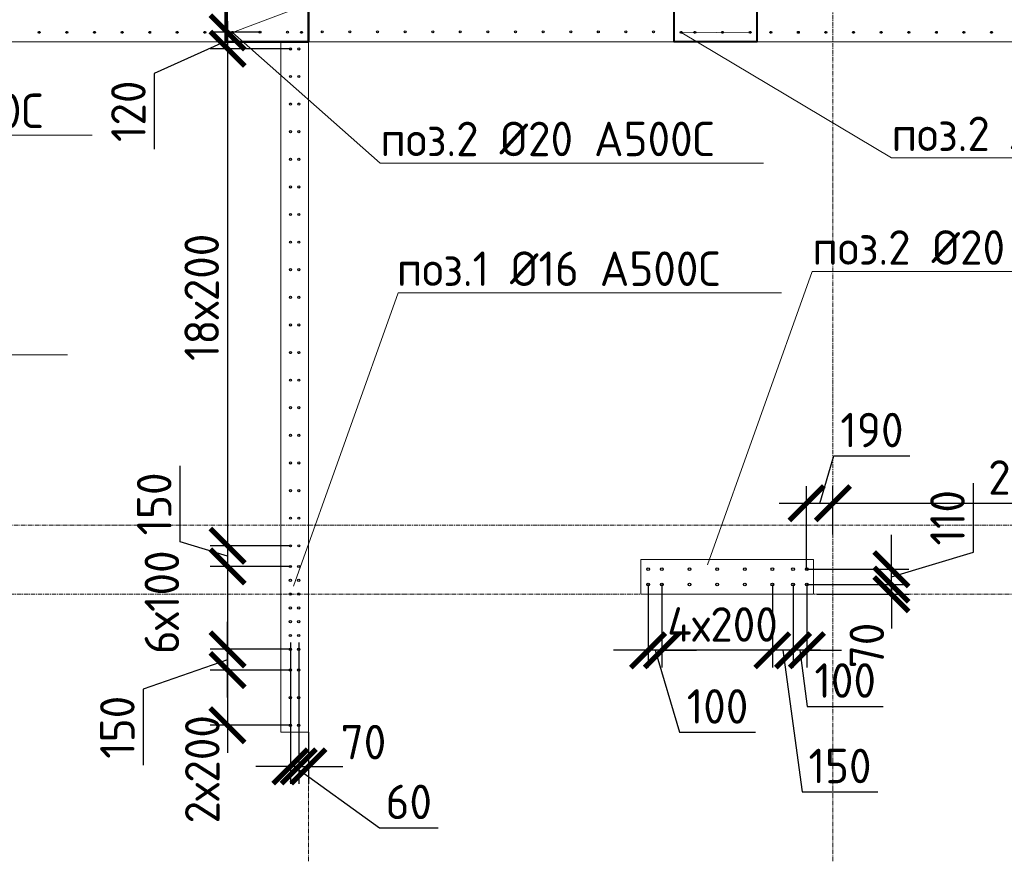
# Model space of a CAD drawing. Header units: millimetres. Extents: x 376598 to 1249954, y -318491 to -22134.
# Tile 433 of 444: x 1230703 to 1237837, y -218972 to -212926. Entities that reach past the tile are written whole.
import ezdxf
from ezdxf import colors
from ezdxf.entities.mleader import LeaderData, LeaderLine
from ezdxf.math import Vec2, Vec3

# ---------------------------------------------------------------- set-up
doc = ezdxf.new("R2010")
doc.units = ezdxf.units.MM
for name, pattern in [('01 Штриховая _4 мм_', [6, 3.5, -2.5]), ('______5', [1100, 800, -100, 100, -100]), ('HIDDEN2', [4.7625, 3.175, -1.5875]), ('осевая', [50.8, 31.75, -6.35, 6.35, -6.35])]:
    doc.linetypes.add(name, pattern=pattern)
for name, color, linetype, lineweight in [('1 Стены', 3, 'Continuous', 30), ('Оси', 40, '______5', 18), ('подоснова', 151, 'Continuous', 5), ('РАЗМЕРЫ', 1, 'Continuous', 9), ('СТЕНЫ', 3, 'Continuous', 30)]:
    doc.layers.add(name, color=color, linetype=linetype, lineweight=lineweight)
doc.styles.add('GOST-2.304_Type-B', font='GOST_Common.ttf')
doc.dimstyles.new('СПДС', dxfattribs={"dimscale": 100, "dimtxt": 2.5, "dimasz": 2.5, "dimexe": 1.25, "dimexo": 0, "dimtad": 1, "dimdec": 0, "dimtxsty": 'GOST-2.304_Type-B', "dimblk": 'ARCHTICK', "dimcen": 2.5, "dimdle": 2, "dimadec": 0, "dimazin": 2, "dimtfac": 0.75, "dimtdec": 0, "dimtmove": 1, "dimatfit": 3, "dimfxl": 1, "dimtolj": 1, "dimarcsym": 1})

# ---------------------------------------------------------------- blocks, each defined once
blk = doc.blocks.new('оси 2.2-2.3')
at = {"layer": 'Оси', "color": 16, "linetype": 'осевая', "lineweight": 0, "transparency": 33554687}
for p, q in [((511254.9, -104267.9), (511254.9, -134893.5)), ((515054.9, -104267.9), (515054.9, -134893.5)), ((468076.3, -106495.4), (524372.9, -106495.4)), ((468076.3, -109995.4), (524372.9, -109995.4)), ((468653.8, -110495.4), (523696.4, -110495.4))]:
    blk.add_line(p, q, dxfattribs=at)
blk = doc.blocks.new('стены тп')
at = {"layer": '1 Стены', "color": 252, "linetype": 'HIDDEN2', "lineweight": 0, "true_color": 0x939598}
for p, q in [((889590.4, -187525.6), (899190.4, -187525.6)), ((899190.4, -187525.6), (899190.4, -188275.6)), ((899190.7, -187525.6), (899190.7, -192525.6)), ((899390.6, -187525.6), (904964.2, -187525.6)), ((899390.6, -188275.6), (899390.6, -187525.6)), ((899390.6, -192525.6), (899390.6, -187525.6)), ((902050.4, -191275.6), (901800.4, -191275.6)), ((901800.4, -191275.6), (901800.4, -191525.6)), ((902050.6, -191275.6), (902050.4, -191275.6)), ((902170.4, -191275.6), (902050.6, -191275.6)), ((903050.6, -191275.6), (902170.4, -191275.6)), ((903050.6, -191395.6), (903050.6, -191275.6)), ((903050.6, -191525.6), (903050.6, -191395.6)), ((901800.4, -191525.6), (902050.6, -191525.6)), ((902050.6, -191525.6), (902170.6, -191525.6)), ((902170.6, -191525.6), (903050.6, -191525.6)), ((899190.7, -192525.6), (899390.3, -192525.6))]:
    blk.add_line(p, q, dxfattribs=at)
blk = doc.blocks.new('_ArchTick')
at = {"color": 0, "linetype": 'ByBlock', "const_width": 0.15}
blk.add_lwpolyline([(-0.5, -0.5), (0.5, 0.5)], dxfattribs=at)
blk = doc.blocks.new('*D3015')
at = {"layer": 'DEFPOINTS', "color": 0, "lineweight": 0, "transparency": 16777216}
for p in [(1232664.8, -217437.2), (1232725.2, -217437.2), (1232664.8, -218336.3)]:
    blk.add_point(p, dxfattribs=at)
at = {"layer": 'РАЗМЕРЫ', "color": 0, "lineweight": -2, "transparency": 16777216}
for p, q in [((1232664.8, -217437.2), (1232664.8, -218461.3)), ((1232725.2, -217437.2), (1232725.2, -218461.3)), ((1232664.8, -218336.3), (1232414.8, -218336.3)), ((1232725.2, -218336.3), (1232664.8, -218336.3)), ((1232725.2, -218336.3), (1232664.8, -218336.3)), ((1232695, -218336.3), (1233309.9, -218780)), ((1232725.2, -218336.3), (1232975.2, -218336.3)), ((1233309.9, -218780), (1233734.9, -218780))]:
    blk.add_line(p, q, dxfattribs=at)
at = {"layer": 'РАЗМЕРЫ', "color": 0, "lineweight": -2, "transparency": 16777216, "xscale": 250, "yscale": 250, "zscale": 250}
blk.add_blockref('_ArchTick', (1232664.8, -218336.3), dxfattribs=at)
at = {"layer": 'РАЗМЕРЫ', "color": 0, "lineweight": -2, "transparency": 16777216, "xscale": 250, "yscale": 250, "zscale": 250, "rotation": 180}
blk.add_blockref('_ArchTick', (1232725.2, -218336.3), dxfattribs=at)
at = {"layer": 'РАЗМЕРЫ', "color": 0, "lineweight": 0, "transparency": 16777216, "insert": (1233522.4, -218592.5), "char_height": 250, "attachment_point": 5, "style": 'GOST-2.304_Type-B'}
blk.add_mtext('\\A1;60', dxfattribs=at)
blk = doc.blocks.new('_None')
blk = doc.blocks.new('*D3202')
at = {"layer": 'DEFPOINTS', "color": 0, "lineweight": 0, "transparency": 16777216}
for p in [(1236595.1, -216429.8), (1236595.1, -216587.2), (1239520.4, -216907.2)]:
    blk.add_point(p, dxfattribs=at)
at = {"layer": 'РАЗМЕРЫ', "color": 0, "lineweight": -2, "transparency": 16777216}
for p, q in [((1236595.1, -216587.2), (1236595.1, -216304.8)), ((1239520.4, -216907.2), (1239520.4, -216304.8)), ((1239720.4, -216429.8), (1236395.1, -216429.8))]:
    blk.add_line(p, q, dxfattribs=at)
at = {"layer": 'РАЗМЕРЫ', "color": 0, "lineweight": -2, "transparency": 16777216, "xscale": 250, "yscale": 250, "zscale": 250, "rotation": 180}
blk.add_blockref('_ArchTick', (1236595.1, -216429.8), dxfattribs=at)
at = {"layer": 'РАЗМЕРЫ', "color": 0, "lineweight": -2, "transparency": 16777216, "xscale": 250, "yscale": 250, "zscale": 250}
blk.add_blockref('_ArchTick', (1239520.4, -216429.8), dxfattribs=at)
at = {"layer": 'РАЗМЕРЫ', "color": 0, "lineweight": 0, "transparency": 16777216, "insert": (1238057.7, -216242.3), "char_height": 250, "attachment_point": 5, "style": 'GOST-2.304_Type-B'}
blk.add_mtext('\\A1;2925', dxfattribs=at)
blk = doc.blocks.new('*D3207')
at = {"layer": 'DEFPOINTS', "color": 0, "lineweight": 0, "transparency": 16777216}
for p in [(1236306.5, -217017.2), (1236406.5, -217017.2), (1236306.5, -217494.5)]:
    blk.add_point(p, dxfattribs=at)
at = {"layer": 'РАЗМЕРЫ', "color": 0, "lineweight": -2, "transparency": 16777216}
for p, q in [((1236306.5, -217017.2), (1236306.5, -217619.5)), ((1236406.5, -217017.2), (1236406.5, -217619.5)), ((1236306.5, -217494.5), (1236056.5, -217494.5)), ((1236406.5, -217494.5), (1236306.5, -217494.5)), ((1236406.5, -217494.5), (1236306.5, -217494.5)), ((1236356.5, -217494.5), (1236409.6, -217900.7)), ((1236406.5, -217494.5), (1236656.5, -217494.5)), ((1236409.6, -217900.7), (1236959.6, -217900.7))]:
    blk.add_line(p, q, dxfattribs=at)
at = {"layer": 'РАЗМЕРЫ', "color": 0, "lineweight": -2, "transparency": 16777216, "xscale": 250, "yscale": 250, "zscale": 250}
blk.add_blockref('_ArchTick', (1236306.5, -217494.5), dxfattribs=at)
at = {"layer": 'РАЗМЕРЫ', "color": 0, "lineweight": -2, "transparency": 16777216, "xscale": 250, "yscale": 250, "zscale": 250, "rotation": 180}
blk.add_blockref('_ArchTick', (1236406.5, -217494.5), dxfattribs=at)
at = {"layer": 'РАЗМЕРЫ', "color": 0, "lineweight": 0, "transparency": 16777216, "insert": (1236684.6, -217713.2), "char_height": 250, "attachment_point": 5, "style": 'GOST-2.304_Type-B'}
blk.add_mtext('\\A1;100', dxfattribs=at)
blk = doc.blocks.new('*D3208')
at = {"layer": 'DEFPOINTS', "color": 0, "lineweight": 0, "transparency": 16777216}
for p in [(1236156.5, -217017.2), (1236306.5, -217017.2), (1236156.5, -217494.5)]:
    blk.add_point(p, dxfattribs=at)
at = {"layer": 'РАЗМЕРЫ', "color": 0, "lineweight": -2, "transparency": 16777216}
for p, q in [((1236156.5, -217017.2), (1236156.5, -217619.5)), ((1236306.5, -217017.2), (1236306.5, -217619.5)), ((1236506.5, -217494.5), (1235956.5, -217494.5)), ((1236231.5, -217494.5), (1236372, -218519.8)), ((1236372, -218519.8), (1236922, -218519.8))]:
    blk.add_line(p, q, dxfattribs=at)
at = {"layer": 'РАЗМЕРЫ', "color": 0, "lineweight": -2, "transparency": 16777216, "xscale": 250, "yscale": 250, "zscale": 250, "rotation": 180}
blk.add_blockref('_ArchTick', (1236156.5, -217494.5), dxfattribs=at)
at = {"layer": 'РАЗМЕРЫ', "color": 0, "lineweight": -2, "transparency": 16777216, "xscale": 250, "yscale": 250, "zscale": 250}
blk.add_blockref('_ArchTick', (1236306.5, -217494.5), dxfattribs=at)
at = {"layer": 'РАЗМЕРЫ', "color": 0, "lineweight": 0, "transparency": 16777216, "insert": (1236647, -218332.3), "char_height": 250, "attachment_point": 5, "style": 'GOST-2.304_Type-B'}
blk.add_mtext('\\A1;150', dxfattribs=at)
blk = doc.blocks.new('*D3209')
at = {"layer": 'DEFPOINTS', "color": 0, "lineweight": 0, "transparency": 16777216}
for p in [(1235356.5, -217017.2), (1236156.5, -217017.2), (1235356.5, -217494.5)]:
    blk.add_point(p, dxfattribs=at)
at = {"layer": 'РАЗМЕРЫ', "color": 0, "lineweight": -2, "transparency": 16777216}
for p, q in [((1235356.5, -217017.2), (1235356.5, -217619.5)), ((1236156.5, -217017.2), (1236156.5, -217619.5)), ((1236356.5, -217494.5), (1235156.5, -217494.5))]:
    blk.add_line(p, q, dxfattribs=at)
at = {"layer": 'РАЗМЕРЫ', "color": 0, "lineweight": -2, "transparency": 16777216, "xscale": 250, "yscale": 250, "zscale": 250, "rotation": 180}
blk.add_blockref('_ArchTick', (1235356.5, -217494.5), dxfattribs=at)
at = {"layer": 'РАЗМЕРЫ', "color": 0, "lineweight": -2, "transparency": 16777216, "xscale": 250, "yscale": 250, "zscale": 250}
blk.add_blockref('_ArchTick', (1236156.5, -217494.5), dxfattribs=at)
at = {"layer": 'РАЗМЕРЫ', "color": 0, "lineweight": 0, "transparency": 16777216, "insert": (1235795.5, -217307), "char_height": 250, "attachment_point": 5, "style": 'GOST-2.304_Type-B'}
blk.add_mtext('\\A1;4х200', dxfattribs=at)
blk = doc.blocks.new('*D3210')
at = {"layer": 'DEFPOINTS', "color": 0, "lineweight": 0, "transparency": 16777216}
for p in [(1235256.5, -217017.2), (1235356.5, -217017.2), (1235256.5, -217494.5)]:
    blk.add_point(p, dxfattribs=at)
at = {"layer": 'РАЗМЕРЫ', "color": 0, "lineweight": -2, "transparency": 16777216}
for p, q in [((1235256.5, -217017.2), (1235256.5, -217619.5)), ((1235356.5, -217017.2), (1235356.5, -217619.5)), ((1235256.5, -217494.5), (1235006.5, -217494.5)), ((1235356.5, -217494.5), (1235256.5, -217494.5)), ((1235356.5, -217494.5), (1235256.5, -217494.5)), ((1235306.5, -217494.5), (1235484.6, -218088.2)), ((1235356.5, -217494.5), (1235606.5, -217494.5)), ((1235484.6, -218088.2), (1236034.6, -218088.2))]:
    blk.add_line(p, q, dxfattribs=at)
at = {"layer": 'РАЗМЕРЫ', "color": 0, "lineweight": -2, "transparency": 16777216, "xscale": 250, "yscale": 250, "zscale": 250}
blk.add_blockref('_ArchTick', (1235256.5, -217494.5), dxfattribs=at)
at = {"layer": 'РАЗМЕРЫ', "color": 0, "lineweight": -2, "transparency": 16777216, "xscale": 250, "yscale": 250, "zscale": 250, "rotation": 180}
blk.add_blockref('_ArchTick', (1235356.5, -217494.5), dxfattribs=at)
at = {"layer": 'РАЗМЕРЫ', "color": 0, "lineweight": 0, "transparency": 16777216, "insert": (1235759.6, -217900.7), "char_height": 250, "attachment_point": 5, "style": 'GOST-2.304_Type-B'}
blk.add_mtext('\\A1;100', dxfattribs=at)
blk = doc.blocks.new('*D3211')
at = {"layer": 'DEFPOINTS', "color": 0, "lineweight": 0, "transparency": 16777216}
for p in [(1236404.8, -216429.8), (1236595.1, -216654.4), (1236404.8, -216906.8, -720)]:
    blk.add_point(p, dxfattribs=at)
at = {"layer": 'РАЗМЕРЫ', "color": 0, "lineweight": -2, "transparency": 16777216}
for p, q in [((1236499.9, -216429.8), (1236603.1, -216086.1)), ((1236603.1, -216086.1), (1237153.1, -216086.1)), ((1236404.8, -216906.8), (1236404.8, -216304.8)), ((1236595.1, -216654.4), (1236595.1, -216304.8)), ((1236795.1, -216429.8), (1236204.8, -216429.8))]:
    blk.add_line(p, q, dxfattribs=at)
at = {"layer": 'РАЗМЕРЫ', "color": 0, "lineweight": -2, "transparency": 16777216, "xscale": 250, "yscale": 250, "zscale": 250, "rotation": 180}
blk.add_blockref('_ArchTick', (1236404.8, -216429.8), dxfattribs=at)
at = {"layer": 'РАЗМЕРЫ', "color": 0, "lineweight": -2, "transparency": 16777216, "xscale": 250, "yscale": 250, "zscale": 250}
blk.add_blockref('_ArchTick', (1236595.1, -216429.8), dxfattribs=at)
at = {"layer": 'РАЗМЕРЫ', "color": 0, "lineweight": 0, "transparency": 16777216, "insert": (1236878.1, -215898.6), "char_height": 250, "attachment_point": 5, "style": 'GOST-2.304_Type-B'}
blk.add_mtext('\\A1;190', dxfattribs=at)
blk = doc.blocks.new('*D3489')
at = {"layer": 'DEFPOINTS', "color": 0, "lineweight": 0, "transparency": 16777216}
for p in [(1232664.9, -216737.2, -360), (1232208.9, -216887.2), (1232664.5, -216887.2, -360)]:
    blk.add_point(p, dxfattribs=at)
at = {"layer": 'РАЗМЕРЫ', "color": 0, "lineweight": -2, "transparency": 16777216}
for p, q in [((1231865.1, -216709), (1231865.1, -216159)), ((1232208.9, -216537.2), (1232208.9, -217087.2)), ((1232208.9, -216812.2), (1231865.1, -216709)), ((1232664.9, -216737.2), (1232083.9, -216737.2)), ((1232664.5, -216887.2), (1232083.9, -216887.2))]:
    blk.add_line(p, q, dxfattribs=at)
at = {"layer": 'РАЗМЕРЫ', "color": 0, "lineweight": -2, "transparency": 16777216, "xscale": 250, "yscale": 250, "zscale": 250}
for p, rotation in [((1232208.9, -216737.2), 90), ((1232208.9, -216887.2), 270)]:
    blk.add_blockref('_ArchTick', p, dxfattribs=dict(at, rotation=rotation))
at = {"layer": 'РАЗМЕРЫ', "color": 0, "lineweight": 0, "transparency": 16777216, "insert": (1231677.6, -216434), "char_height": 250, "attachment_point": 5, "rotation": 90, "style": 'GOST-2.304_Type-B'}
blk.add_mtext('\\A1;150', dxfattribs=at)
blk = doc.blocks.new('*D3490')
at = {"layer": 'DEFPOINTS', "color": 0, "lineweight": 0, "transparency": 16777216}
for p in [(1232664.5, -216887.2, -360), (1232208.9, -217487.2), (1232664.5, -217487.2, -360)]:
    blk.add_point(p, dxfattribs=at)
at = {"layer": 'РАЗМЕРЫ', "color": 0, "lineweight": -2, "transparency": 16777216}
for p, q in [((1232208.9, -216687.2), (1232208.9, -217687.2)), ((1232664.5, -216887.2), (1232083.9, -216887.2)), ((1232664.5, -217487.2), (1232083.9, -217487.2))]:
    blk.add_line(p, q, dxfattribs=at)
at = {"layer": 'РАЗМЕРЫ', "color": 0, "lineweight": -2, "transparency": 16777216, "xscale": 250, "yscale": 250, "zscale": 250}
for p, rotation in [((1232208.9, -216887.2), 90), ((1232208.9, -217487.2), 270)]:
    blk.add_blockref('_ArchTick', p, dxfattribs=dict(at, rotation=rotation))
at = {"layer": 'РАЗМЕРЫ', "color": 0, "lineweight": 0, "transparency": 16777216, "insert": (1231733.2, -217146.4), "char_height": 250, "attachment_point": 5, "rotation": 90, "style": 'GOST-2.304_Type-B'}
blk.add_mtext('\\A1;6х100', dxfattribs=at)
blk = doc.blocks.new('*D3491')
at = {"layer": 'DEFPOINTS', "color": 0, "lineweight": 0, "transparency": 16777216}
for p in [(1232664.5, -217637.2, -360), (1232208.9, -218037.2), (1232664.5, -218037.2, -360)]:
    blk.add_point(p, dxfattribs=at)
at = {"layer": 'РАЗМЕРЫ', "color": 0, "lineweight": -2, "transparency": 16777216}
for p, q in [((1232208.9, -217437.2), (1232208.9, -218237.2)), ((1232664.5, -217637.2), (1232083.9, -217637.2)), ((1232664.5, -218037.2), (1232083.9, -218037.2))]:
    blk.add_line(p, q, dxfattribs=at)
at = {"layer": 'РАЗМЕРЫ', "color": 0, "lineweight": -2, "transparency": 16777216, "xscale": 250, "yscale": 250, "zscale": 250}
for p, rotation in [((1232208.9, -217637.2), 90), ((1232208.9, -218037.2), 270)]:
    blk.add_blockref('_ArchTick', p, dxfattribs=dict(at, rotation=rotation))
at = {"layer": 'РАЗМЕРЫ', "color": 0, "lineweight": 0, "transparency": 16777216, "insert": (1232026.2, -218356.5), "char_height": 250, "attachment_point": 5, "rotation": 90, "style": 'GOST-2.304_Type-B'}
blk.add_mtext('\\A1;2х200', dxfattribs=at)
blk = doc.blocks.new('*D3222')
at = {"layer": 'DEFPOINTS', "color": 0, "lineweight": 0, "transparency": 16777216}
for p in [(1232664.9, -213137.2, -360), (1232209.3, -216737.2), (1232665.3, -216737.2, -360)]:
    blk.add_point(p, dxfattribs=at)
at = {"layer": 'РАЗМЕРЫ', "color": 0, "lineweight": -2, "transparency": 16777216}
for p, q in [((1232209.3, -212937.2), (1232209.3, -216937.2)), ((1232664.9, -213137.2), (1232084.3, -213137.2)), ((1232665.3, -216737.2), (1232084.3, -216737.2))]:
    blk.add_line(p, q, dxfattribs=at)
at = {"layer": 'РАЗМЕРЫ', "color": 0, "lineweight": -2, "transparency": 16777216, "xscale": 250, "yscale": 250, "zscale": 250}
for p, rotation in [((1232209.3, -213137.2), 90), ((1232209.3, -216737.2), 270)]:
    blk.add_blockref('_ArchTick', p, dxfattribs=dict(at, rotation=rotation))
at = {"layer": 'РАЗМЕРЫ', "color": 0, "lineweight": 0, "transparency": 16777216, "insert": (1232021.8, -214937.2), "char_height": 250, "attachment_point": 5, "rotation": 90, "style": 'GOST-2.304_Type-B'}
blk.add_mtext('\\A1;18х200', dxfattribs=at)
blk = doc.blocks.new('*D3518')
at = {"layer": 'DEFPOINTS', "color": 0, "lineweight": 0, "transparency": 16777216}
for p in [(1232725.2, -217437.2, -360), (1232795, -218087.2), (1232795, -218336.3)]:
    blk.add_point(p, dxfattribs=at)
at = {"layer": 'РАЗМЕРЫ', "color": 0, "lineweight": -2, "transparency": 16777216}
for p, q in [((1232725.2, -217437.2), (1232725.2, -218461.3)), ((1232795, -218087.2), (1232795, -218461.3)), ((1232725.2, -218336.3), (1232475.2, -218336.3)), ((1232725.2, -218336.3), (1232795, -218336.3)), ((1232795, -218336.3), (1233045, -218336.3))]:
    blk.add_line(p, q, dxfattribs=at)
at = {"layer": 'РАЗМЕРЫ', "color": 0, "lineweight": -2, "transparency": 16777216, "xscale": 250, "yscale": 250, "zscale": 250}
blk.add_blockref('_ArchTick', (1232725.2, -218336.3), dxfattribs=at)
at = {"layer": 'РАЗМЕРЫ', "color": 0, "lineweight": -2, "transparency": 16777216, "xscale": 250, "yscale": 250, "zscale": 250, "rotation": 180}
blk.add_blockref('_ArchTick', (1232795, -218336.3), dxfattribs=at)
at = {"layer": 'РАЗМЕРЫ', "color": 0, "lineweight": 0, "transparency": 16777216, "insert": (1233193.9, -218159.3), "char_height": 250, "attachment_point": 5, "style": 'GOST-2.304_Type-B'}
blk.add_mtext('\\A1;70', dxfattribs=at)
blk = doc.blocks.new('*D3519')
at = {"layer": 'DEFPOINTS', "color": 0, "lineweight": 0, "transparency": 16777216}
for p in [(1232208.9, -217487.2), (1232508.4, -217487.2), (1232664.5, -217637.2, -360)]:
    blk.add_point(p, dxfattribs=at)
at = {"layer": 'РАЗМЕРЫ', "color": 0, "lineweight": -2, "transparency": 16777216}
for p, q in [((1232208.9, -217837.2), (1232208.9, -217287.2)), ((1232508.4, -217487.2), (1232083.9, -217487.2)), ((1232208.9, -217562.2), (1231598.2, -217777.1)), ((1232664.5, -217637.2), (1232083.9, -217637.2)), ((1231598.2, -217777.1), (1231598.2, -218327.1))]:
    blk.add_line(p, q, dxfattribs=at)
at = {"layer": 'РАЗМЕРЫ', "color": 0, "lineweight": -2, "transparency": 16777216, "xscale": 250, "yscale": 250, "zscale": 250}
for p, rotation in [((1232208.9, -217487.2), 90), ((1232208.9, -217637.2), 270)]:
    blk.add_blockref('_ArchTick', p, dxfattribs=dict(at, rotation=rotation))
at = {"layer": 'РАЗМЕРЫ', "color": 0, "lineweight": 0, "transparency": 16777216, "insert": (1231410.7, -218052.1), "char_height": 250, "attachment_point": 5, "rotation": 90, "style": 'GOST-2.304_Type-B'}
blk.add_mtext('\\A1;150', dxfattribs=at)
blk = doc.blocks.new('*D3501')
at = {"layer": 'DEFPOINTS', "color": 0, "lineweight": 0, "transparency": 16777216}
for p in [(1232209.3, -213016.9), (1232444.3, -213016.9), (1232664.9, -213137.2, -360)]:
    blk.add_point(p, dxfattribs=at)
at = {"layer": 'РАЗМЕРЫ', "color": 0, "lineweight": -2, "transparency": 16777216}
for p, q in [((1232209.3, -213016.9), (1232209.3, -212766.9)), ((1232444.3, -213016.9), (1232084.3, -213016.9)), ((1232209.3, -213137.2), (1232209.3, -213016.9)), ((1232209.3, -213137.2), (1232209.3, -213016.9)), ((1232209.3, -213077), (1231678.1, -213314.3)), ((1232664.9, -213137.2), (1232084.3, -213137.2)), ((1232209.3, -213137.2), (1232209.3, -213387.2)), ((1231678.1, -213314.3), (1231678.1, -213864.3))]:
    blk.add_line(p, q, dxfattribs=at)
at = {"layer": 'РАЗМЕРЫ', "color": 0, "lineweight": -2, "transparency": 16777216, "xscale": 250, "yscale": 250, "zscale": 250}
for p, rotation in [((1232209.3, -213016.9), 270), ((1232209.3, -213137.2), 90)]:
    blk.add_blockref('_ArchTick', p, dxfattribs=dict(at, rotation=rotation))
at = {"layer": 'РАЗМЕРЫ', "color": 0, "lineweight": 0, "transparency": 16777216, "insert": (1231490.6, -213589.3), "char_height": 250, "attachment_point": 5, "rotation": 90, "style": 'GOST-2.304_Type-B'}
blk.add_mtext('\\A1;120', dxfattribs=at)
blk = doc.blocks.new('стены  тп')
at = {"layer": 'СТЕНЫ', "color": 251, "linetype": '01 Штриховая _4 мм_', "lineweight": 0, "true_color": 0x636466}
for p, q in [((569712.1, -316625.7, 3100), (579312.1, -316625.7, 3100)), ((579312.1, -316625.7, 3100), (579312.1, -317375.7, 3100)), ((579312.5, -316625.7, 3100), (579312.5, -321625.7, 3100)), ((579512.3, -316625.7, 3100), (585085.9, -316625.7, 3100)), ((579512.3, -317375.7, 3100), (579512.3, -316625.7, 3100)), ((579512.3, -321625.7, 3100), (579512.3, -316625.7, 3100)), ((582172.1, -320375.7, 3100), (581922.1, -320375.7, 3100)), ((581922.1, -320375.7, 3100), (581922.1, -320625.7, 3100)), ((582172.3, -320375.7, 3100), (582172.1, -320375.7, 3100)), ((582292.1, -320375.7, 3100), (582172.3, -320375.7, 3100)), ((583172.3, -320375.7, 3100), (582292.1, -320375.7, 3100)), ((583172.3, -320495.7, 3100), (583172.3, -320375.7, 3100)), ((583172.3, -320625.7, 3100), (583172.3, -320495.7, 3100)), ((581922.1, -320625.7, 3100), (582172.3, -320625.7, 3100)), ((582172.3, -320625.7, 3100), (582292.3, -320625.7, 3100)), ((582292.3, -320625.7, 3100), (583172.3, -320625.7, 3100)), ((579312.5, -321625.7, 3100), (579512, -321625.7, 3100))]:
    blk.add_line(p, q, dxfattribs=at)
at = {"layer": 'СТЕНЫ', "color": 251, "linetype": '01 Штриховая _4 мм_', "lineweight": 0, "true_color": 0x636466, "transparency": 33554687}
for p, q in [((579312.3, -320375.7, 3100), (579312.3, -321625.7, 3100)), ((579512.3, -321625.7, 3100), (579512.3, -320375.7, 3100)), ((579312.3, -321625.7, 3100), (579512.3, -321625.7, 3100)), ((579512.3, -321625.7, 3100), (579312.3, -321625.7, 3100))]:
    blk.add_line(p, q, dxfattribs=at)
blk = doc.blocks.new('*D3232')
at = {"layer": 'DEFPOINTS', "color": 0, "lineweight": 0, "transparency": 16777216}
for p in [(1236406.5, -217017.2), (1237019.3, -217017.2), (1236481.6, -217087.2)]:
    blk.add_point(p, dxfattribs=at)
at = {"layer": 'РАЗМЕРЫ', "color": 0, "lineweight": -2, "transparency": 16777216}
for p, q in [((1237019.3, -217017.2), (1237019.3, -216767.2)), ((1236406.5, -217017.2), (1237144.3, -217017.2)), ((1237019.3, -217087.2), (1237019.3, -217017.2)), ((1236481.6, -217087.2), (1237144.3, -217087.2)), ((1237019.3, -217087.2), (1237019.3, -217337.2))]:
    blk.add_line(p, q, dxfattribs=at)
at = {"layer": 'РАЗМЕРЫ', "color": 0, "lineweight": -2, "transparency": 16777216, "xscale": 250, "yscale": 250, "zscale": 250}
for p, rotation in [((1237019.3, -217017.2), 270), ((1237019.3, -217087.2), 90)]:
    blk.add_blockref('_ArchTick', p, dxfattribs=dict(at, rotation=rotation))
at = {"layer": 'РАЗМЕРЫ', "color": 0, "lineweight": 0, "transparency": 16777216, "insert": (1236841, -217459.2), "char_height": 250, "attachment_point": 5, "rotation": 90, "style": 'GOST-2.304_Type-B'}
blk.add_mtext('\\A1;70', dxfattribs=at)
blk = doc.blocks.new('*D3233')
at = {"layer": 'DEFPOINTS', "color": 0, "lineweight": 0, "transparency": 16777216}
for p in [(1236406.5, -216907.2), (1237019.3, -216907.2), (1236406.5, -217017.2)]:
    blk.add_point(p, dxfattribs=at)
at = {"layer": 'РАЗМЕРЫ', "color": 0, "lineweight": -2, "transparency": 16777216}
for p, q in [((1237613, -216784), (1237613, -216284)), ((1237019.3, -216907.2), (1237019.3, -216657.2)), ((1237019.3, -216962.2), (1237613, -216784)), ((1236406.5, -216907.2), (1237144.3, -216907.2)), ((1237019.3, -217017.2), (1237019.3, -216907.2)), ((1237019.3, -217017.2), (1237019.3, -216907.2)), ((1236406.5, -217017.2), (1237144.3, -217017.2)), ((1237019.3, -217017.2), (1237019.3, -217267.2))]:
    blk.add_line(p, q, dxfattribs=at)
at = {"layer": 'РАЗМЕРЫ', "color": 0, "lineweight": -2, "transparency": 16777216, "xscale": 250, "yscale": 250, "zscale": 250}
for p, rotation in [((1237019.3, -216907.2), 270), ((1237019.3, -217017.2), 90)]:
    blk.add_blockref('_ArchTick', p, dxfattribs=dict(at, rotation=rotation))
at = {"layer": 'РАЗМЕРЫ', "color": 0, "lineweight": 0, "transparency": 16777216, "insert": (1237425.5, -216534), "char_height": 250, "attachment_point": 5, "rotation": 90, "style": 'GOST-2.304_Type-B'}
blk.add_mtext('\\A1;110', dxfattribs=at)

msp = doc.modelspace()

# ---------------------------------------------------------------- linework, layer by layer
at = {"color": 1, "lineweight": 50}
msp.add_lwpolyline([(1232194.8, -212837.2), (1232794.8, -212837.2), (1232794.8, -213087.2), (1232194.8, -213087.2)], close=True, dxfattribs=at)
at = {"color": 1, "lineweight": 40}
msp.add_lwpolyline([(1235444.8, -212837.2), (1236044.8, -212837.2), (1236044.8, -213087.2), (1235444.8, -213087.2)], close=True, dxfattribs=at)
at = {"layer": 'РАЗМЕРЫ', "color": 8, "linetype": 'Continuous', "lineweight": 30}
for centre in [(1230844.9, -213017.2, -720), (1231044.9, -213017.2, -720), (1231244.9, -213017.2, -720), (1231444.9, -213017.2, -720), (1231644.9, -213017.2, -720), (1231844.9, -213017.2, -720), (1232044.9, -213017.2, -720), (1232895.6, -213013.3, -720), (1233095.6, -213013.3, -720), (1233295.6, -213013.3, -720), (1233495.6, -213013.3, -720), (1233695.6, -213013.3, -720), (1233895.6, -213013.3, -720), (1234095.6, -213013.3, -720), (1234295.6, -213013.3, -720), (1234495.6, -213013.3, -720), (1234695.6, -213013.3, -720), (1234895.6, -213013.3, -720), (1235095.6, -213013.3, -720), (1235295.6, -213013.3, -720), (1236144.9, -213017.2, -720), (1236344.9, -213017.2, -720), (1236544.9, -213017.2, -720), (1236744.9, -213017.2, -720), (1236944.9, -213017.2, -720), (1237144.9, -213017.2, -720), (1237344.9, -213017.2, -720), (1237544.9, -213017.2, -720), (1237744.9, -213017.2, -720)]:
    msp.add_circle(centre, 7, dxfattribs=at)
at = {"layer": 'РАЗМЕРЫ', "color": 6, "linetype": 'Continuous', "lineweight": 30}
for centre, radius in [((1232245.1, -213017.2), 7), ((1232444.3, -213016.9), 7), ((1232644.3, -213016.9), 7), ((1232744.6, -213017.2), 7), ((1235495.1, -213017.2), 7), ((1235595.1, -213017.2), 7), ((1235795.1, -213017.2), 7), ((1235995.1, -213017.2), 7), ((1235256.5, -216907.2), 10), ((1235356.5, -216907.2), 10), ((1235556.5, -216907.2), 10), ((1235756.5, -216907.2), 10), ((1235956.5, -216907.2), 10), ((1236156.5, -216907.2), 10), ((1236306.5, -216907.2), 10), ((1236406.5, -216907.2), 10), ((1235256.5, -217017.2), 10), ((1235356.5, -217017.2), 10), ((1235556.5, -217017.2), 10), ((1235756.5, -217017.2), 10), ((1235956.5, -217017.2), 10), ((1236156.5, -217017.2), 10), ((1236306.5, -217017.2), 10), ((1236406.5, -217017.2), 10)]:
    msp.add_circle(centre, radius, dxfattribs=at)
at = {"layer": 'РАЗМЕРЫ', "color": 4, "linetype": 'Continuous', "lineweight": 30}
for centre in [(1232664.9, -213137.2, -360), (1232725.2, -213137.2, -360), (1232664.9, -213337.2, -360), (1232725.2, -213337.2, -360), (1232664.9, -213537.2, -360), (1232725.2, -213537.2, -360), (1232664.9, -213737.2, -360), (1232725.2, -213737.2, -360), (1232664.9, -213937.2, -360), (1232725.2, -213937.2, -360), (1232664.9, -214137.2, -360), (1232725.2, -214137.2, -360), (1232664.9, -214337.2, -360), (1232725.2, -214337.2, -360), (1232664.9, -214537.2, -360), (1232725.2, -214537.2, -360), (1232664.9, -214737.2, -360), (1232725.2, -214737.2, -360), (1232664.9, -214937.2, -360), (1232725.2, -214937.2, -360), (1232664.9, -215137.2, -360), (1232725.2, -215137.2, -360), (1232664.9, -215337.2, -360), (1232725.2, -215337.2, -360), (1232664.9, -215537.2, -360), (1232725.2, -215537.2, -360), (1232664.9, -215737.2, -360), (1232725.2, -215737.2, -360), (1232664.9, -215937.2, -360), (1232725.2, -215937.2, -360), (1232664.9, -216137.2, -360), (1232725.2, -216137.2, -360), (1232664.9, -216337.2, -360), (1232725.2, -216337.2, -360), (1232664.9, -216537.2, -360), (1232725.2, -216537.2, -360), (1232664.9, -216737.2, -360), (1232725.2, -216737.2, -360), (1232664.5, -216887.2, -360), (1232724.9, -216887.2, -360), (1232664.5, -216987.2, -360), (1232724.9, -216987.2, -360), (1232664.5, -217087.2, -360), (1232724.9, -217087.2, -360), (1232664.5, -217187.2, -360), (1232724.9, -217187.2, -360), (1232664.5, -217287.2, -360), (1232724.9, -217287.2, -360), (1232664.5, -217387.2, -360), (1232724.9, -217387.2, -360), (1232664.5, -217487.2, -360), (1232724.9, -217487.2, -360), (1232664.5, -217637.2, -360), (1232724.9, -217637.2, -360), (1232664.5, -217837.2, -360), (1232724.9, -217837.2, -360), (1232664.5, -218037.2, -360), (1232724.9, -218037.2, -360)]:
    msp.add_circle(centre, 8, dxfattribs=at)

# ---------------------------------------------------------------- block references
at = {"layer": 'РАЗМЕРЫ', "color": 1}
for name, p in [('оси 2.2-2.3', (721540.1, -106591.8)), ('стены тп', (333404.4, -25561.5))]:
    msp.add_blockref(name, p, dxfattribs=at)
at = {"layer": 'РАЗМЕРЫ'}
msp.add_blockref('стены  тп', (653282.7, 103538.6, -3100), dxfattribs=at)

# ---------------------------------------------------------------- dimensions: what is measured, and where the dimension line sits
at = {"layer": 'РАЗМЕРЫ', "color": 1, "lineweight": 0}
for base, p1, p2, picture, middle in [((1232209.3, -213016.9), (1232664.9, -213137.2, -360), (1232444.3, -213016.9), '*D3501', (1231678.1, -213376.8)), ((1237019.3, -217017.2), (1236481.6, -217087.2), (1236406.5, -217017.2), '*D3232', (1237028.5, -217459.2)), ((1232208.9, -217487.2), (1232664.5, -217637.2, -360), (1232508.4, -217487.2), '*D3519', (1231598.2, -217839.6))]:
    dim = msp.add_linear_dim(base=base, p1=p1, p2=p2, angle=90, dimstyle='СПДС', dxfattribs=at)
    dim.commit()
    dim.dimension.update_dxf_attribs({"geometry": picture, "text_midpoint": middle, "dimtype": 160})
at = {"layer": 'РАЗМЕРЫ', "lineweight": 0}
dim = msp.add_linear_dim(base=(1232209.3, -216737.2), p1=(1232664.9, -213137.2, -360), p2=(1232665.3, -216737.2, -360), angle=90, text='18х200', dimstyle='СПДС', dxfattribs=at)
dim.commit()
dim.dimension.update_dxf_attribs({"geometry": '*D3222', "text_midpoint": (1232021.8, -214937.2)})
at = {"layer": 'РАЗМЕРЫ', "color": 1, "lineweight": 0}
for base, p1, p2, picture, middle in [((1236404.8, -216429.8), (1236595.1, -216654.4), (1236404.8, -216906.8, -720), '*D3211', (1236665.6, -215898.6)), ((1235256.5, -217494.5), (1235356.5, -217017.2), (1235256.5, -217017.2), '*D3210', (1235547.1, -217900.7))]:
    dim = msp.add_linear_dim(base=base, p1=p1, p2=p2, dimstyle='СПДС', dxfattribs=at)
    dim.commit()
    dim.dimension.update_dxf_attribs({"geometry": picture, "text_midpoint": middle})
at = {"layer": 'РАЗМЕРЫ', "lineweight": 0}
dim = msp.add_linear_dim(base=(1236595.1, -216429.8), p1=(1239520.4, -216907.2), p2=(1236595.1, -216587.2), dimstyle='СПДС', dxfattribs=at)
dim.commit()
dim.dimension.update_dxf_attribs({"geometry": '*D3202', "text_midpoint": (1238057.7, -216242.3)})
at = {"layer": 'РАЗМЕРЫ', "color": 1, "lineweight": 0}
for base, p1, p2, picture, middle in [((1232208.9, -216887.2), (1232664.9, -216737.2, -360), (1232664.5, -216887.2, -360), '*D3489', (1231677.6, -216646.5)), ((1237019.3, -216907.2), (1236406.5, -217017.2), (1236406.5, -216907.2), '*D3233', (1237425.5, -216721.5))]:
    dim = msp.add_linear_dim(base=base, p1=p1, p2=p2, angle=90, dimstyle='СПДС', dxfattribs=at)
    dim.commit()
    dim.dimension.update_dxf_attribs({"geometry": picture, "text_midpoint": middle})
for base, p1, p2, text, picture, middle in [((1232208.9, -217487.2), (1232664.5, -216887.2, -360), (1232664.5, -217487.2, -360), '6х100', '*D3490', (1231920.7, -217146.4)), ((1232208.9, -218037.2), (1232664.5, -217637.2, -360), (1232664.5, -218037.2, -360), '2х200', '*D3491', (1232213.7, -218356.5))]:
    dim = msp.add_linear_dim(base=base, p1=p1, p2=p2, angle=90, text=text, dimstyle='СПДС', dxfattribs=at)
    dim.commit()
    dim.dimension.update_dxf_attribs({"geometry": picture, "text_midpoint": middle, "dimtype": 160})
dim = msp.add_linear_dim(base=(1235356.5, -217494.5), p1=(1236156.5, -217017.2), p2=(1235356.5, -217017.2), text='4х200', dimstyle='СПДС', dxfattribs=at)
dim.commit()
dim.dimension.update_dxf_attribs({"geometry": '*D3209', "text_midpoint": (1235795.5, -217494.5), "dimtype": 160})
for base, p1, p2, picture, middle in [((1236156.5, -217494.5), (1236306.5, -217017.2), (1236156.5, -217017.2), '*D3208', (1236434.5, -218519.8)), ((1236306.5, -217494.5), (1236406.5, -217017.2), (1236306.5, -217017.2), '*D3207', (1236472.1, -217900.7)), ((1232795, -218336.3), (1232725.2, -217437.2, -360), (1232795, -218087.2), '*D3518', (1233193.9, -218346.8))]:
    dim = msp.add_linear_dim(base=base, p1=p1, p2=p2, dimstyle='СПДС', dxfattribs=at)
    dim.commit()
    dim.dimension.update_dxf_attribs({"geometry": picture, "text_midpoint": middle, "dimtype": 160})
at = {"layer": 'РАЗМЕРЫ', "lineweight": 0}
dim = msp.add_linear_dim(base=(1232664.8, -218336.3, -360), p1=(1232725.2, -217437.2, -360), p2=(1232664.8, -217437.2, -360), dimstyle='СПДС', dxfattribs=at)
dim.commit()
dim.dimension.update_dxf_attribs({"geometry": '*D3015', "text_midpoint": (1233372.4, -218780, -360), "dimtype": 160})

# ---------------------------------------------------------------- leaders
at = {"layer": 'подоснова', "color": 4, "ltscale": 0.3}
ml = msp.add_multileader_mtext('Standard', dxfattribs=at)
ml.set_content('{\\C2;поз.2 %%C20 А500С }', color=4, style='GOST-2.304_Type-B')
ml.set_leader_properties(color=256, linetype='ByLayer', lineweight=15)
ml.set_arrow_properties(name='NONE')
ml.build(insert=Vec2(0, 0))
ml.multileader.update_dxf_attribs({"text_left_attachment_type": 6, "text_right_attachment_type": 6, "dogleg_length": 0.1, "arrow_head_size": 18})
ctx = ml.context
ctx.base_point, ctx.char_height, ctx.arrow_head_size, ctx.landing_gap_size, ctx.plane_origin = Vec3(1233315.7, -213964.5), 250, 18, 20, Vec3(1237101.9, -210950.9)
ctx.left_attachment, ctx.right_attachment, ctx.text_align_type = 6, 6, 1
notes = []
notes.append((ctx, [(1, (1, 1, 0), (1233315.6, -213964.5), (1, 0), 0.1, [(1, [(1232725.2, -212837.2), (1232245.1, -213017.2)], 0, [])])]))
ctx.mtext.insert, ctx.mtext.width, ctx.mtext.alignment, ctx.mtext.flow_direction = Vec3(1234527.6, -213664.5), 4075.871, 2, 5
ml = msp.add_multileader_mtext('Standard', dxfattribs=at)
ml.set_content('{\\C2;поз.2 %%C20 А500С }', color=4, style='GOST-2.304_Type-B')
ml.set_leader_properties(color=256, linetype='ByLayer', lineweight=15)
ml.set_arrow_properties(name='NONE')
ml.build(insert=Vec2(0, 0))
ml.multileader.update_dxf_attribs({"text_left_attachment_type": 6, "text_right_attachment_type": 6, "dogleg_length": 0.1, "arrow_head_size": 18})
ctx = ml.context
ctx.base_point, ctx.char_height, ctx.arrow_head_size, ctx.landing_gap_size, ctx.plane_origin = Vec3(1228452.4, -213761.1), 250, 18, 20, Vec3(1231825.8, -211020.6)
ctx.left_attachment, ctx.right_attachment, ctx.text_align_type = 6, 6, 1
notes.append((ctx, [(1, (1, 1, 0), (1228452.3, -213761.1), (1, 0), 0.1, [(1, [(1227449.1, -212906.8), (1226945.2, -213024.2)], 0, [])])]))
ctx.mtext.insert, ctx.mtext.width, ctx.mtext.alignment, ctx.mtext.flow_direction = Vec3(1229664.3, -213461.1), 4075.871, 2, 5
ml = msp.add_multileader_mtext('Standard', dxfattribs=at)
ml.set_content('{\\C2;поз.2 %%C20 А500С }', color=4, style='GOST-2.304_Type-B')
ml.set_leader_properties(color=256, linetype='ByLayer', lineweight=15)
ml.set_arrow_properties(name='NONE')
ml.build(insert=Vec2(0, 0))
ml.multileader.update_dxf_attribs({"text_left_attachment_type": 6, "text_right_attachment_type": 6, "dogleg_length": 0.1, "arrow_head_size": 18})
ctx = ml.context
ctx.base_point, ctx.char_height, ctx.arrow_head_size, ctx.landing_gap_size, ctx.plane_origin = Vec3(1237020.3, -213927.4), 250, 18, 20, Vec3(1240371.7, -210825.5)
ctx.left_attachment, ctx.right_attachment, ctx.text_align_type = 6, 6, 1
notes.append((ctx, [(1, (1, 1, 0), (1237020.2, -213927.4), (1, 0), 0.1, [(1, [(1236002.1, -213017), (1235501.1, -213020.8)], 0, [])])]))
ctx.mtext.insert, ctx.mtext.width, ctx.mtext.alignment, ctx.mtext.flow_direction = Vec3(1238232.1, -213627.4), 4075.871, 2, 5
ml = msp.add_multileader_mtext('Standard', dxfattribs=at)
ml.set_content('{\\C2;поз.1 %%C16 А500С }', color=4, style='GOST-2.304_Type-B')
ml.set_leader_properties(color=256, linetype='ByLayer', lineweight=15)
ml.set_arrow_properties(name='NONE')
ml.build(insert=Vec2(0, 0))
ml.multileader.update_dxf_attribs({"text_left_attachment_type": 6, "text_right_attachment_type": 6, "dogleg_length": 0.1, "arrow_head_size": 18})
ctx = ml.context
ctx.base_point, ctx.char_height, ctx.arrow_head_size, ctx.landing_gap_size, ctx.plane_origin = Vec3(1228271.8, -215353.9, -360), 250, 18, 20, Vec3(1231814.1, -215168.2, -360)
ctx.left_attachment, ctx.right_attachment, ctx.text_align_type = 6, 6, 1
notes.append((ctx, [(1, (1, 1, 0), (1228271.7, -215353.9, -360), (1, 0), 0.1, [(2, [(1227437.4, -217054.5, -360), (1227425.1, -214495.2, -360), (1227425.5, -213195.2, -360)], 0, [])])]))
ctx.mtext.insert, ctx.mtext.width, ctx.mtext.alignment, ctx.mtext.flow_direction = Vec3(1229433.6, -215053.9, -360), 4075.871, 2, 5
ml = msp.add_multileader_mtext('Standard', dxfattribs=at)
ml.set_content('{\\C2;поз.2 %%C20 А500С }', color=4, style='GOST-2.304_Type-B')
ml.set_leader_properties(color=256, linetype='ByLayer', lineweight=15)
ml.set_arrow_properties(name='NONE')
ml.build(insert=Vec2(0, 0))
ml.multileader.update_dxf_attribs({"text_left_attachment_type": 6, "text_right_attachment_type": 6, "dogleg_length": 0.1, "arrow_head_size": 18})
ctx = ml.context
ctx.base_point, ctx.char_height, ctx.arrow_head_size, ctx.landing_gap_size, ctx.plane_origin = Vec3(1236446.1, -214751.1), 250, 18, 20, Vec3(1240063.4, -214989.2)
ctx.left_attachment, ctx.right_attachment, ctx.text_align_type = 6, 6, 1
notes.append((ctx, [(1, (1, 1, 0), (1236446, -214751.1), (1, 0), 0.1, [(0, [(1235686.7, -216875.5)], 0, [])])]))
ctx.mtext.insert, ctx.mtext.width, ctx.mtext.alignment, ctx.mtext.flow_direction = Vec3(1237657.9, -214451.1), 4075.871, 2, 5
ml = msp.add_multileader_mtext('Standard', dxfattribs=at)
ml.set_content('{\\C2;поз.1 %%C16 А500С }', color=4, style='GOST-2.304_Type-B')
ml.set_leader_properties(color=256, linetype='ByLayer', lineweight=15)
ml.set_arrow_properties(name='NONE')
ml.build(insert=Vec2(0, 0))
ml.multileader.update_dxf_attribs({"text_left_attachment_type": 6, "text_right_attachment_type": 6, "dogleg_length": 0.1, "arrow_head_size": 18})
ctx = ml.context
ctx.base_point, ctx.char_height, ctx.arrow_head_size, ctx.landing_gap_size, ctx.plane_origin = Vec3(1233446.4, -214904.8, -360), 250, 18, 20, Vec3(1237063.7, -215143, -360)
ctx.left_attachment, ctx.right_attachment, ctx.text_align_type = 6, 6, 1
notes.append((ctx, [(1, (1, 1, 0), (1233446.3, -214904.8, -360), (1, 0), 0.1, [(0, [(1232687, -217029.2, -360)], 0, [])])]))
ctx.mtext.insert, ctx.mtext.width, ctx.mtext.alignment, ctx.mtext.flow_direction = Vec3(1234608.2, -214604.8, -360), 4075.871, 2, 5
for ctx, leaders in notes:
    for number, flags, end, landing, length, lines in leaders:
        leader = LeaderData()
        leader.index, (leader.has_last_leader_line, leader.has_dogleg_vector, leader.attachment_direction) = number, flags
        leader.last_leader_point, leader.dogleg_vector, leader.dogleg_length = Vec3(end), Vec3(landing), length
        for number, points, colour, breaks in lines:
            line = LeaderLine()
            line.index, line.vertices, line.color, line.breaks = number, Vec3.list(points), colors.encode_raw_color(colour), breaks
            leader.lines.append(line)
        ctx.leaders.append(leader)

doc.saveas('drawing.dxf')
